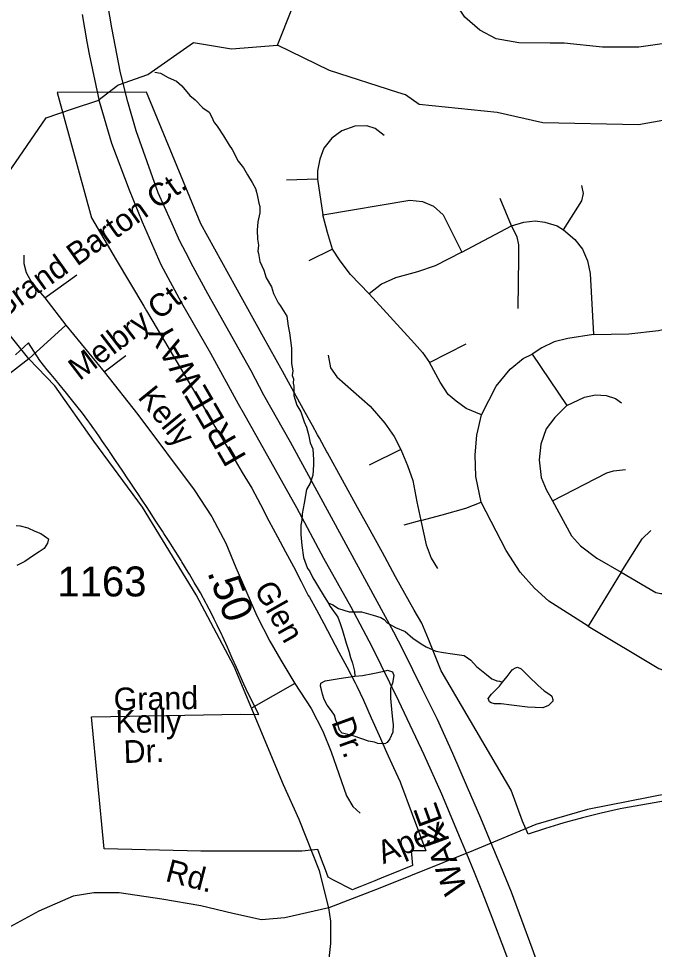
# Model space of a CAD drawing. Extents: x 2001466 to 2224147, y 644118 to 847247.
# Drawn here: x 2031746 to 2034401, y 717442 to 721331 of the extents above; entities that cross this region are included whole.
import ezdxf

# ---------------------------------------------------------------- set-up
doc = ezdxf.new("R2010")
doc.units = 0
for name, color, linetype in [('Exist Boundary Political City Limit New', 7, 'Continuous'), ('Exist Hydrographic Creek Single Shore', 7, 'Continuous'), ('Exist Hydrographic Misc Water Feature', 7, 'Continuous'), ('Exist Road Non-System Type 51', 7, 'Continuous'), ('Exist Road Non-System Type 51 Label', 7, 'Continuous'), ('Exist Road Secondary Mileage Hundredths English Label', 7, 'Continuous'), ('Exist Road Secondary Type 51 Attributed', 7, 'Continuous'), ('Exist Road Secondary Type 51 Label', 7, 'Continuous'), ('Exist Road Secondary Type 51 Number Label', 7, 'Continuous'), ('Map Preparation Boundary City Limit Buffer Line', 7, 'Continuous'), ('Prop Road Primary Interstate Projected', 7, 'Continuous'), ('Prop Road Primary Interstate Projected Label', 7, 'Continuous')]:
    doc.layers.add(name, color=color, linetype=linetype)

msp = doc.modelspace()

# ---------------------------------------------------------------- linework, layer by layer
at = {"layer": 'Exist Boundary Political City Limit New'}
for points in [[(2034470.8, 718067), (2034273.5, 718031.6), (2034257.8, 718028.6), (2034179, 718011.3), (2034100.6, 717992), (2034085.5, 717987.8), (2034023, 717970.7), (2034000.8, 717963.9), (2033945.8, 717947.3), (2033873.9, 717923.4), (2033849.5, 717977.5), (2033803.1, 718107.1), (2033510.1, 718605.1), (2033457.9, 718738.3), (2033429.2, 718805.5), (2033397.9, 718859), (2033320.6, 718999.1), (2033274.9, 719082.4), (2033265.2, 719099.9), (2033200.1, 719218.1), (2033161.5, 719288.2), (2033098.9, 719402.1), (2033036.1, 719516), (2033033.8, 719520.4), (2033002.4, 719577.3), (2032994.1, 719592.2), (2032973, 719630.4), (2032943, 719684.7), (2032905.2, 719752.9), (2032847.6, 719857.1), (2032768.6, 720000), (2032653.6, 720208.1), (2032506.8, 720473.1), (2032280.2, 721023.2), (2031908, 721021.5), (2032022.5, 720599.5), (2032050, 720498.2), (2032153.9, 720322.8), (2032268.5, 720129.2), (2032280.5, 720109.1), (2032373.6, 719951.9), (2032422.2, 719869.8), (2032458.2, 719808.9), (2032494.2, 719748.1), (2032530.2, 719687.4), (2032566.1, 719626.8), (2032602.1, 719566), (2032640.8, 719500.8), (2032680.1, 719434.3), (2032719.4, 719368.2), (2032755.6, 719300.6), (2032791.6, 719232.9), (2032827.8, 719165), (2032860.6, 719103.1), (2032893.6, 719041.1), (2032926.6, 718979.1), (2032955.1, 718920.6), (2032961, 718913.9), (2032989.5, 718860.8), (2033020.1, 718803.1), (2033050.9, 718745.4), (2033052.2, 718742.8), (2033083.4, 718684.3), (2033116.2, 718622.4), (2033151.5, 718556.2), (2033159, 718542.1), (2033185.8, 718482.6), (2033218.9, 718408.9), (2033252.1, 718335), (2033283, 718266.3), (2033312, 718202.1), (2033339, 718142.1), (2033340.8, 718137.4), (2033389.5, 718006.2), (2033446.4, 717853.5)], [(2033446.4, 717853.5), (2033385.5, 717854.3), (2033385.6, 717853.2), (2033390.6, 717792.1), (2033294.5, 717753.2), (2033269.6, 717743.1), (2033234, 717728.7), (2033171, 717703.1), (2033152.9, 717696), (2033140.8, 717691.2), (2033057.8, 717733.2), (2033038.1, 717743.2), (2033028, 717774.1), (2033011.6, 717817.9), (2032996.1, 717859.8), (2032929.5, 717852.2), (2032507.2, 717852.8), (2032103.8, 717861.6), (2032050.5, 718413.5), (2032131.1, 718414.9), (2032673, 718424.2), (2032749.4, 718423.9), (2032706.5, 718507.7), (2032687.1, 718550.7), (2032656.2, 718619.7), (2032638.5, 718659.1), (2032625.4, 718688.2), (2032618, 718704.7), (2032597.2, 718750.6), (2032594.5, 718756.6), (2032575.9, 718796.4), (2032563.5, 718821.4), (2032553.2, 718842), (2032531.2, 718883.6), (2032529.5, 718886.9), (2032505.1, 718931.1), (2032497.1, 718945.1), (2032479.9, 718974.9), (2032459.6, 719009.1), (2032454.1, 719018.3), (2032428, 719061.3), (2032424.6, 719066.8), (2032401.4, 719103.9), (2032389, 719123.5), (2032374.5, 719146.4), (2032353.1, 719179.8), (2032347.4, 719188.7), (2032316.9, 719235.8), (2032292.5, 719272.6), (2032280, 719291.6), (2032265, 719314.4), (2032241.2, 719350.1), (2032237.1, 719356.2), (2032209.2, 719397.8), (2032202.1, 719408.4), (2032181.4, 719439.4), (2032163, 719466.7), (2032153.4, 719480.9), (2032125.4, 719522.3), (2032123.8, 719524.8), (2032097.2, 719563.8), (2032084.2, 719582.8), (2032068.9, 719605.4), (2032061, 719616.4), (2032044, 719640.2), (2032039.4, 719646.7), (2032008.8, 719687.2), (2032000.8, 719697.4), (2031956, 719753.8), (2031946, 719766.2), (2031914.4, 719805), (2031910.5, 719809.7), (2031882.8, 719843.7), (2031866.1, 719863.8), (2031834.9, 719901.9), (2031787.2, 719975.6), (2031733, 719925.5)]]:
    msp.add_lwpolyline(points, dxfattribs=at)
at = {"layer": 'Exist Hydrographic Creek Single Shore'}
msp.add_line((2031860.9, 720916.3), (2031971.6, 720953.6), dxfattribs=at)
for points in [[(2032827.1, 721220), (2033010, 721678.9), (2033152.1, 721889.2), (2033310.2, 722014), (2033385, 722137.2), (2033443.1, 722178.6), (2033951.2, 722220.8), (2034093.1, 722388.4), (2034110.1, 722539.1), (2034306.6, 722923.7)], [(2032163.8, 721054), (2032286.2, 721096.5), (2032477.1, 721230.4), (2032635.2, 721204.2), (2032827.1, 721220)], [(2033329.4, 721022.4), (2033044, 721113.9), (2032827.1, 721220)], [(2031971.6, 720953.6), (2032077, 720989.2), (2032161.1, 721053.1), (2032163.8, 721054)], [(2035135.2, 720848.1), (2034994.1, 720946.2), (2034819, 720972.7), (2034335, 720887.4), (2033935, 720895.5), (2033744.1, 720938.8), (2033419.1, 720971.7), (2033361, 721012.2), (2033329.4, 721022.4)], [(2031217.4, 720615.5), (2031248.9, 720629.5), (2031273.9, 720631.7), (2031301, 720616.3), (2031356, 720598.7), (2031411.7, 720592.8), (2031575.1, 720611.1), (2031702.6, 720684.5), (2031860.9, 720916.3)]]:
    msp.add_lwpolyline(points, dxfattribs=at)
at = {"layer": 'Exist Hydrographic Misc Water Feature'}
for points in [[(2032315.3, 721107.1), (2032339.3, 721103.1), (2032371.3, 721085.1), (2032405.3, 721069.2), (2032427.4, 721049.2), (2032461.3, 721009.2), (2032483.4, 720991.3), (2032515.4, 720957.2), (2032541.5, 720939.2), (2032551.5, 720921.3), (2032563.4, 720897.3), (2032571.4, 720887.3), (2032577.5, 720877.3), (2032601.5, 720841.3), (2032625.5, 720801.3), (2032637.4, 720783.4), (2032663.7, 720735.4), (2032685.6, 720707.4), (2032701.6, 720677.4), (2032721.5, 720645.4), (2032735.6, 720621.5), (2032739.5, 720605.4), (2032743.6, 720587.4), (2032749.6, 720559.4), (2032753.5, 720545.4), (2032753.7, 720519.4), (2032745.7, 720481.5), (2032741.8, 720447.4), (2032743.6, 720409.4), (2032747.7, 720383.5), (2032745.7, 720359.5), (2032747.7, 720349.5), (2032753.7, 720315.5), (2032769.9, 720279.5), (2032779.7, 720247.5), (2032801.9, 720209.6), (2032809.9, 720181.6), (2032829.8, 720143.6), (2032837.8, 720131.6), (2032865.8, 720087.6), (2032872, 720045.6), (2032877.9, 720017.6), (2032881.8, 719985.6), (2032885.9, 719953.6), (2032885.9, 719925.6), (2032885.9, 719889.6), (2032891.9, 719859.6), (2032888, 719839.6), (2032894.1, 719825.7), (2032892.1, 719807.6), (2032896, 719795.6), (2032896, 719755.6), (2032908.1, 719715.7), (2032924.1, 719687.7), (2032938, 719645.7), (2032948.1, 719623.7), (2032956.1, 719593.7), (2032964.1, 719557.7), (2032974.1, 719533.8), (2032978.2, 719487.7), (2032978.2, 719465.7), (2032974.1, 719423.7), (2032964.3, 719389.8), (2032948.3, 719363.8), (2032938.2, 719305.7), (2032930.2, 719261.8), (2032928.2, 719235.8), (2032924.3, 719213.8), (2032924.3, 719193.7), (2032924.3, 719175.7), (2032928.4, 719129.8), (2032936.4, 719079.8), (2032952.4, 719033.8), (2032960.4, 719023.7), (2032974.3, 718993.8), (2032986.4, 718975.8), (2032994.4, 718961.8), (2033022.5, 718915.8), (2033038.5, 718889.9)], [(2031736.6, 719213.1), (2031752.6, 719211.1), (2031784.6, 719203.1), (2031814.5, 719189.1), (2031838.5, 719179.1), (2031852.5, 719169.1), (2031862.5, 719163.1), (2031870.5, 719157.1), (2031866.6, 719139.1), (2031852.5, 719117.1), (2031832.6, 719103.1), (2031808.6, 719087.1), (2031772.5, 719063.1), (2031738.5, 719045.1)], [(2033038.5, 718889.9), (2033046.5, 718873.9), (2033078.5, 718829.9), (2033088.5, 718803.9), (2033098.6, 718773.9), (2033114.6, 718722), (2033124.4, 718687.9), (2033132.4, 718661.9), (2033140.6, 718637.9), (2033146.6, 718615.9), (2033148.6, 718603.9), (2033150.7, 718584)], [(2033038.5, 718889.9), (2033058.6, 718881.9), (2033082.6, 718865.9), (2033126.5, 718851.9), (2033138.6, 718852), (2033178.6, 718852), (2033226.5, 718838), (2033258.5, 718828), (2033272.5, 718820), (2033284.6, 718806), (2033320.4, 718786.1), (2033360.4, 718770.1), (2033392.4, 718742.1), (2033426.5, 718718.1), (2033448.6, 718706.1), (2033488.6, 718688.1), (2033520.6, 718682.1), (2033558.5, 718676.2), (2033606.5, 718670.2), (2033634.6, 718650.2), (2033658.6, 718624.3), (2033700.4, 718590.3), (2033722.6, 718572.3), (2033732.6, 718568.3), (2033742.4, 718564.3), (2033754.5, 718562.3), (2033766.4, 718558.3)], [(2033150.7, 718584), (2033182.7, 718586), (2033224.7, 718594), (2033272.7, 718604), (2033286.6, 718608.1), (2033306.7, 718602.1), (2033312.7, 718586.1), (2033306.7, 718554.1), (2033298.7, 718532.1), (2033298.7, 718492.1), (2033302.6, 718446.1), (2033306.7, 718402.1), (2033310.8, 718382.1), (2033308.8, 718350.1), (2033296.7, 718322.1), (2033284.8, 718306.1), (2033274.7, 718300.1), (2033246.8, 718302.1), (2033232.7, 718308.1), (2033206.9, 718312), (2033178.8, 718322), (2033142.7, 718334), (2033120.7, 718340), (2033104.7, 718343.9), (2033096.7, 718345.9), (2033086.7, 718357.9), (2033080.7, 718377.9), (2033070.7, 718399.9), (2033064.7, 718419.9), (2033052.9, 718438), (2033034.8, 718462), (2033022.7, 718485.9), (2033014.7, 718507.9), (2033010.6, 718525.9), (2033006.7, 718541.9), (2033008.6, 718553.9), (2033026.6, 718563.9), (2033084.6, 718574), (2033150.7, 718584)], [(2033766.4, 718558.3), (2033786.5, 718582.3), (2033806.4, 718610.3), (2033810.5, 718612.3), (2033820.6, 718618.3), (2033828.6, 718620.4), (2033844.6, 718614.3), (2033878.6, 718580.4), (2033914.5, 718546.4), (2033940.5, 718522.4), (2033964.5, 718506.4), (2033972.5, 718500.4), (2033976.4, 718486.5), (2033976.6, 718478.5), (2033958.6, 718460.5), (2033934.6, 718450.5), (2033870.6, 718454.4), (2033804.6, 718462.4), (2033760.7, 718468.3), (2033732.6, 718468.3), (2033718.7, 718472.3), (2033712.7, 718476.3), (2033706.6, 718490.2), (2033720.7, 718508.3), (2033754.5, 718542.3), (2033766.4, 718558.3)]]:
    msp.add_lwpolyline(points, dxfattribs=at)
at = {"layer": 'Exist Road Non-System Type 51'}
for points in [[(2034792.6, 721389.9), (2034733.3, 721337.3), (2034657.6, 721297.3), (2034462.1, 721230), (2034335.9, 721211), (2034184.5, 721211), (2034024.7, 721227.9), (2033965.8, 721227.9), (2033835.4, 721230), (2033740.8, 721246.8), (2033672.2, 721282.6), (2033609.2, 721337.3), (2033571.3, 721394.1), (2033550.3, 721442.5)], [(2033272.3, 720842.1), (2033235.3, 720872.1), (2033200.1, 720882.7), (2033150.7, 720880.9), (2033096.1, 720861.5), (2033053.8, 720831.6), (2033020.3, 720789.2), (2033004.4, 720743.4), (2032993.8, 720694), (2032993.8, 720660.5)], [(2032993.8, 720660.5), (2032865.2, 720655.2)], [(2032993.8, 720660.5), (2033016.7, 720510.5)], [(2034021.5, 720448.8), (2034097.3, 720568.7), (2034104.3, 720600.5), (2034097.3, 720634)], [(2033804.7, 720464.7), (2033757.1, 720579.3)], [(2033016.7, 720510.5), (2033379.9, 720572.3), (2033432.7, 720567), (2033478.6, 720547.6), (2033519.1, 720510.5), (2033596.7, 720355.3)], [(2033056.8, 720368), (2033035.6, 720436.8), (2033016.7, 720510.5)], [(2033596.7, 720355.3), (2033804.7, 720464.7)], [(2033804.7, 720464.7), (2033855.8, 720480.5), (2033903.4, 720485.8), (2033943.9, 720480.5), (2033995, 720464.7), (2034021.5, 720448.8)], [(2033804.7, 720464.7), (2033825.8, 720418.8), (2033832.9, 720385.3), (2033832.9, 720332.4), (2033831.1, 720118.9)], [(2034021.5, 720448.8), (2034068.9, 720407.5), (2034100.6, 720366.9), (2034121.8, 720319.3), (2034132.4, 720266.4), (2034146.5, 720010.6)], [(2031768.4, 720343), (2031768.4, 720307.7), (2031778.5, 720270.6), (2031802.1, 720226.8), (2031855.9, 720164.5)], [(2033056.8, 720368), (2032958, 720318.6)], [(2033210.1, 720181), (2033132.6, 720262.2), (2033088.5, 720318.6), (2033056.8, 720368)], [(2033596.7, 720355.3), (2033485.1, 720297.4), (2033411.1, 720272.8), (2033319.4, 720248.1), (2033261.2, 720221.6), (2033210.1, 720181)], [(2031855.9, 720164.5), (2031988.9, 720260.5)], [(2031855.9, 720164.5), (2031943.5, 720050)], [(2033210.1, 720181), (2033398.7, 719972.9), (2033432.2, 719935.9), (2033462, 719894.4)], [(2034146.5, 720010.6), (2034294.5, 720013.5), (2034417.9, 720027.6), (2034502.5, 720047), (2034657.5, 720087.5), (2034715.6, 720091.1), (2034812.6, 720085.8)], [(2031943.5, 720050), (2031788.7, 719909.3)], [(2031943.5, 720050), (2032103.3, 719854.6)], [(2034146.5, 720010.6), (2034038.9, 719994.1), (2033982.5, 719980), (2033931.4, 719955.3), (2033890.9, 719928.8)], [(2033462, 719894.4), (2033615.4, 719972)], [(2032103.3, 719854.6), (2032194.2, 719923.7)], [(2033039.1, 719925.1), (2033047.9, 719872.2), (2033074.4, 719833.4), (2033213.6, 719711.7), (2033275.3, 719641.1), (2033314.1, 719584.7), (2033342.3, 719530)], [(2033678.8, 719675.7), (2033740.5, 719795.6), (2033798.7, 719866.2), (2033853.3, 719910.3), (2033890.9, 719928.8)], [(2033890.9, 719928.8), (2034035.4, 719713.6)], [(2033678.8, 719675.7), (2033615.4, 719702.1), (2033573.1, 719732.1), (2033539.6, 719760.3), (2033506.1, 719811.5), (2033462, 719894.4)], [(2032103.3, 719854.6), (2032244.7, 719676.4), (2032478.7, 719361.3), (2032552.7, 719248.5), (2032611.6, 719139), (2032653.7, 719037.8), (2032741.2, 718835.5), (2032795.1, 718729.4), (2032840.5, 718650.2), (2032899.5, 718552.5)], [(2034035.4, 719713.6), (2034109.4, 719748.9), (2034155.3, 719759.5), (2034199.3, 719755.9), (2034238.1, 719743.6), (2034262.8, 719726)], [(2034035.4, 719713.6), (2033984.6, 719663.9), (2033949.4, 719616.2), (2033926.5, 719552.7), (2033919.4, 719487.5), (2033928.2, 719413.4), (2033948.3, 719364), (2033974.8, 719316.4)], [(2033676.9, 719310.9), (2033655.9, 719418.2), (2033652.4, 719508.1), (2033659.4, 719591), (2033678.8, 719675.7)], [(2033342.3, 719530), (2033210.1, 719464.7)], [(2033342.3, 719530), (2033370.5, 719463.3), (2033391.7, 719401.6), (2033409.3, 719311.6), (2033425.2, 719234)], [(2033974.8, 719316.4), (2034202.2, 719432.8), (2034230.4, 719441.6), (2034279.7, 719446.9)], [(2033425.2, 719234), (2033515.1, 719256.9), (2033613.8, 719285.2), (2033676.9, 719310.9)], [(2034124.6, 718792.3), (2033960.7, 718896.4), (2033900.7, 718951.1), (2033840.8, 719018.1), (2033782.6, 719108.1), (2033676.9, 719310.9)], [(2033974.8, 719316.4), (2034054.1, 719169.8), (2034092.9, 719127.5), (2034159.9, 719076.3), (2034262.1, 719018.1)], [(2033425.2, 719234), (2033354.7, 719214.6)], [(2033425.2, 719234), (2033448.1, 719131.7), (2033469.2, 719077), (2033495.7, 719032.9)], [(2034262.1, 719018.1), (2034350.2, 719157.5), (2034385.5, 719192.7)], [(2034262.1, 719018.1), (2034124.6, 718792.3)], [(2034262.1, 719018.1), (2034406.6, 718933.4), (2034427.8, 718928.2), (2034466.6, 718928.2)], [(2034124.6, 718792.3), (2034419.9, 718616.1), (2034515, 718580.8), (2034592.6, 718570.3)], [(2032899.5, 718552.5), (2032718.9, 718450.3)], [(2032899.5, 718552.5), (2032968.3, 718447.9), (2033017.1, 718353.6), (2033050.8, 718267.6), (2033114.7, 718084), (2033141.7, 718038.5), (2033171.9, 718011.6)]]:
    msp.add_lwpolyline(points, dxfattribs=at)
at = {"layer": 'Exist Road Secondary Type 51 Attributed'}
for points in [[(2031788.7, 719909.3), (2031507.9, 720259.3), (2031297.3, 720490.9), (2031251.1, 720553.9), (2031217.4, 720615.5)], [(2031788.7, 719909.3), (2031677.8, 719823.4), (2031574.1, 719735.6), (2031486.3, 719638.2), (2031381, 719443.4), (2031274.9, 719239.1), (2031137.7, 719074.6), (2030971.8, 718878.2), (2030858.5, 718755.3)], [(2033041.9, 717616.1), (2033002.8, 717770.2), (2032918.2, 717984.1), (2032852.8, 718129.4), (2032646.2, 718624.4), (2032488.3, 718922.9), (2032264.1, 719290.1), (2032059.9, 719564.8), (2031897.9, 719796.3), (2031788.7, 719909.3)], [(2033041.9, 717616.1), (2032858.4, 717573.8), (2032761.1, 717565.8), (2032641.4, 717591.4), (2032507.4, 717623.3), (2032344.7, 717652.1), (2032166, 717677.6), (2032060.7, 717677.6), (2031974.5, 717664.8), (2031830.9, 717601), (2031677.8, 717518), (2031505.5, 717457.3), (2031339.5, 717415.8), (2031071.5, 717406.2), (2030448.5, 717419), (2029724.1, 717419), (2029574.2, 717444.5), (2029427.4, 717502), (2029207.2, 717680.8), (2028967.9, 717866), (2028462.6, 718245.8), (2028319, 718362)], [(2038660.9, 717193.3), (2038576.1, 717309.1), (2038516.4, 717366.5), (2038470, 717399.6), (2038397.1, 717430.5), (2037967.9, 717557.9), (2037656, 717692), (2037212.4, 717907.5), (2036931.6, 718035.2), (2036394.8, 718169.4), (2035904.9, 718285.9), (2035688.8, 718329), (2035508.5, 718319.4), (2035286.7, 718271.5), (2034932.5, 718190.1), (2034553.6, 718111.9), (2034121.2, 718025.7), (2033905.8, 717963.4), (2033645, 717854.8), (2033254.1, 717698.4), (2033041.9, 717616.1)], [(2032996, 715727.4), (2032947, 715889.5), (2032927.8, 716009.2), (2032928.2, 716164.9), (2032954.5, 716444.3), (2032974.9, 716714.1), (2033006, 716993.5), (2033028.7, 717276.9), (2033049.5, 717466.9), (2033049.9, 717560.3), (2033041.9, 717616.1)]]:
    msp.add_lwpolyline(points, dxfattribs=at)
at = {"layer": 'Map Preparation Boundary City Limit Buffer Line'}
for points in [[(2034470.8, 718067), (2034273.5, 718031.6), (2034257.8, 718028.6), (2034179, 718011.3), (2034100.6, 717992), (2034085.5, 717987.8), (2034023, 717970.7), (2034000.8, 717963.9), (2033945.8, 717947.3), (2033873.9, 717923.4), (2033849.5, 717977.5), (2033803.1, 718107.1), (2033510.1, 718605.1), (2033457.9, 718738.3), (2033429.2, 718805.5), (2033397.9, 718859), (2033320.6, 718999.1), (2033274.9, 719082.4), (2033265.2, 719099.9), (2033200.1, 719218.1), (2033161.5, 719288.2), (2033098.9, 719402.1), (2033036.1, 719516), (2033033.8, 719520.4), (2033002.4, 719577.3), (2032994.1, 719592.2), (2032973, 719630.4), (2032943, 719684.7), (2032905.2, 719752.9), (2032847.6, 719857.1), (2032768.6, 720000), (2032653.6, 720208.1), (2032506.8, 720473.1), (2032280.2, 721023.2), (2031908, 721021.5), (2032022.5, 720599.5), (2032050, 720498.2), (2032153.9, 720322.8), (2032268.5, 720129.2), (2032280.5, 720109.1), (2032373.6, 719951.9), (2032422.2, 719869.8), (2032458.2, 719808.9), (2032494.2, 719748.1), (2032530.2, 719687.4), (2032566.1, 719626.8), (2032602.1, 719566), (2032640.8, 719500.8), (2032680.1, 719434.3), (2032719.4, 719368.2), (2032755.6, 719300.6), (2032791.6, 719232.9), (2032827.8, 719165), (2032860.6, 719103.1), (2032893.6, 719041.1), (2032926.6, 718979.1), (2032955.1, 718920.6), (2032961, 718913.9), (2032989.5, 718860.8), (2033020.1, 718803.1), (2033050.9, 718745.4), (2033052.2, 718742.8), (2033083.4, 718684.3), (2033116.2, 718622.4), (2033151.5, 718556.2), (2033159, 718542.1), (2033185.8, 718482.6), (2033218.9, 718408.9), (2033252.1, 718335), (2033283, 718266.3), (2033312, 718202.1), (2033339, 718142.1), (2033340.8, 718137.4), (2033389.5, 718006.2), (2033446.4, 717853.5)], [(2033446.4, 717853.5), (2033385.5, 717854.3), (2033385.6, 717853.2), (2033390.6, 717792.1), (2033294.5, 717753.2), (2033269.6, 717743.1), (2033234, 717728.7), (2033171, 717703.1), (2033152.9, 717696), (2033140.8, 717691.2), (2033057.8, 717733.2), (2033038.1, 717743.2), (2033028, 717774.1), (2033011.6, 717817.9), (2032996.1, 717859.8), (2032929.5, 717852.2), (2032507.2, 717852.8), (2032103.8, 717861.6), (2032050.5, 718413.5), (2032131.1, 718414.9), (2032673, 718424.2), (2032749.4, 718423.9), (2032706.5, 718507.7), (2032687.1, 718550.7), (2032656.2, 718619.7), (2032638.5, 718659.1), (2032625.4, 718688.2), (2032618, 718704.7), (2032597.2, 718750.6), (2032594.5, 718756.6), (2032575.9, 718796.4), (2032563.5, 718821.4), (2032553.2, 718842), (2032531.2, 718883.6), (2032529.5, 718886.9), (2032505.1, 718931.1), (2032497.1, 718945.1), (2032479.9, 718974.9), (2032459.6, 719009.1), (2032454.1, 719018.3), (2032428, 719061.3), (2032424.6, 719066.8), (2032401.4, 719103.9), (2032389, 719123.5), (2032374.5, 719146.4), (2032353.1, 719179.8), (2032347.4, 719188.7), (2032316.9, 719235.8), (2032292.5, 719272.6), (2032280, 719291.6), (2032265, 719314.4), (2032241.2, 719350.1), (2032237.1, 719356.2), (2032209.2, 719397.8), (2032202.1, 719408.4), (2032181.4, 719439.4), (2032163, 719466.7), (2032153.4, 719480.9), (2032125.4, 719522.3), (2032123.8, 719524.8), (2032097.2, 719563.8), (2032084.2, 719582.8), (2032068.9, 719605.4), (2032061, 719616.4), (2032044, 719640.2), (2032039.4, 719646.7), (2032008.8, 719687.2), (2032000.8, 719697.4), (2031956, 719753.8), (2031946, 719766.2), (2031914.4, 719805), (2031910.5, 719809.7), (2031882.8, 719843.7), (2031866.1, 719863.8), (2031834.9, 719901.9), (2031787.2, 719975.6), (2031733, 719925.5)]]:
    msp.add_lwpolyline(points, dxfattribs=at)
at = {"layer": 'Prop Road Primary Interstate Projected'}
msp.add_line((2033615.8, 717843.2), (2033648.8, 717764.8), dxfattribs=at)
for points in [[(2033719.4, 717885.8), (2033676, 717990.5), (2033620.9, 718118.8), (2033559.2, 718260.5), (2033494.6, 718402.1), (2033432.9, 718528.3), (2033351.3, 718691.4), (2033312.8, 718766.8), (2033053, 719246.7), (2032881.7, 719561), (2032769.7, 719757), (2032716.7, 719859.6), (2032535.7, 720180.7), (2032475.2, 720294), (2032444.4, 720353.1), (2032419.7, 720401.2), (2032381.5, 720486.3), (2032328.4, 720603.4), (2032282.8, 720731.6), (2032237.6, 720861.9), (2032202, 720983.2), (2032171.2, 721104.4), (2032135.6, 721292), (2032119.5, 721389)], [(2032011.2, 721348.4), (2032031.3, 721233.6), (2032040.4, 721182.3), (2032082.7, 720986.2), (2032134.8, 720809.7), (2032207.3, 720615.1), (2032261.6, 720481.6), (2032340.5, 720303.3), (2032426.8, 720143.7), (2032547.9, 719932.8), (2032663.5, 719721.9), (2032683.7, 719685.3), (2032906.2, 719287.5), (2033019.6, 719076.6), (2033133, 718873.5), (2033220.6, 718707.8), (2033333.1, 718480.3), (2033437.6, 718256.2), (2033511.6, 718091.6), (2033578.8, 717931.9), (2033615.8, 717843.2)], [(2034875.3, 714675.6), (2034795.9, 714893.9), (2034678.1, 715229.1), (2034519.3, 715666.7), (2034374.6, 716080.1), (2034258.5, 716407.7), (2034166.2, 716667.5), (2034108, 716840.2), (2033890.9, 717447.1), (2033804.3, 717681), (2033760.2, 717789.8), (2033719.4, 717885.8)], [(2033648.7, 717765.1), (2033681.6, 717680.6), (2033722.4, 717576.1), (2033779.2, 717425.8), (2033855.8, 717215.9), (2034017.8, 716761.1), (2034100.9, 716518.4), (2034173.1, 716315), (2034367.6, 715756.7), (2034449.7, 715529.2), (2034669.1, 714910.1), (2034748.3, 714685.2)]]:
    msp.add_lwpolyline(points, dxfattribs=at)

# ---------------------------------------------------------------- texts
at = {"layer": 'Exist Road Non-System Type 51 Label'}
for s, rotation, p in [('Grand Barton Ct.', 35.3701, (2031673.5, 720069.1)), ('Melbry Ct.', 37.4403, (2032000.8, 719815.7)), ('Kelly', 309.1153, (2032240.3, 719747.5)), ('Glen', 299.5076, (2032726.7, 718947.6)), ('Grand', 1.0206, (2032143.9, 718439.9)), ('Kelly', 0.1373, (2032150.4, 718347.2)), ('Dr.', 289.9597, (2033051.3, 718392.7)), ('Dr.', 1.9152, (2032186.3, 718220.2))]:
    msp.add_text(s, height=95, rotation=rotation, dxfattribs=at).set_placement(p)
at = {"layer": 'Exist Road Secondary Mileage Hundredths English Label'}
msp.add_text('.50', height=125, rotation=290.5509, dxfattribs=at).set_placement((2032532.8, 719017.3))
at = {"layer": 'Exist Road Secondary Type 51 Label'}
for s, rotation, p in [('Apex', 23.2075, (2033269, 717797.4)), ('Rd.', 345.3322, (2032354.8, 717728.5))]:
    msp.add_text(s, height=95, rotation=rotation, dxfattribs=at).set_placement(p)
at = {"layer": 'Exist Road Secondary Type 51 Number Label'}
msp.add_text('1163', height=125, dxfattribs=at).set_placement((2031908.4, 718916.6))
at = {"layer": 'Prop Road Primary Interstate Projected Label'}
for s, rotation, p in [('FREEWAY', 120.1011, (2032700.1, 719500.4)), ('    WAKE', 109.9023, (2033671.7, 717552.9))]:
    msp.add_text(s, height=100, rotation=rotation, dxfattribs=at).set_placement(p)

doc.saveas('drawing.dxf')
